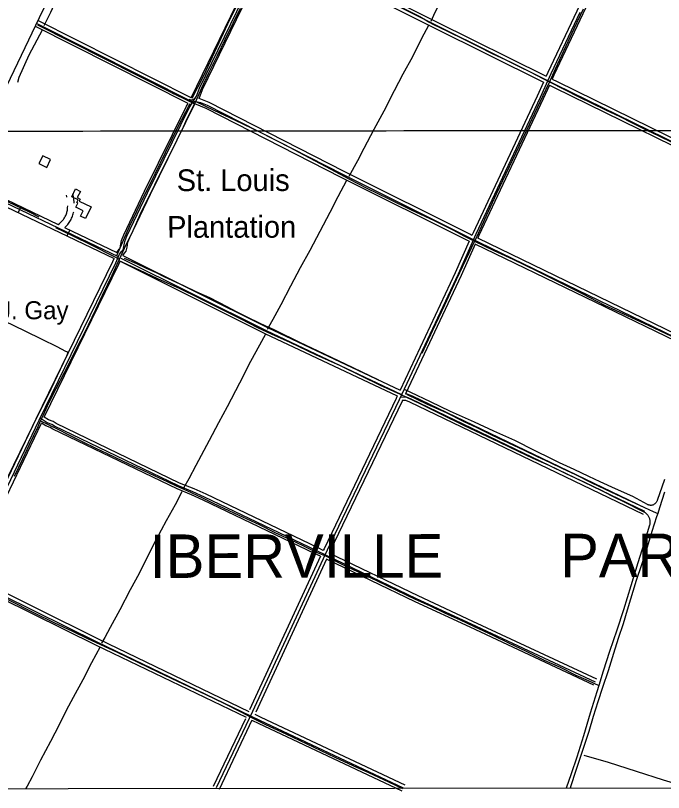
# Model space of a CAD drawing. Extents: x 3297772 to 3335630, y 634068 to 659439.
# Drawn here: x 3318176 to 3321161, y 639447 to 643022 of the extents above; entities that cross this region are included whole.
import ezdxf

# ---------------------------------------------------------------- set-up
doc = ezdxf.new("R2010")
doc.units = 0
for name, color, linetype in [('V-BLDG-IDEN', 7, 'Continuous'), ('V-BLDG-OTLN', 7, 'Continuous'), ('V-DTCH-CNTR', 7, 'Continuous'), ('V-GRID-FRAM', 7, 'Continuous'), ('V-GRID-MAJR', 7, 'Continuous'), ('V-ROAD-CNTR', 7, 'Continuous'), ('V-TOPO-GNAM-IDEN', 7, 'Continuous'), ('V-TOPO-SHOR', 7, 'Continuous')]:
    doc.layers.add(name, color=color, linetype=linetype)

msp = doc.modelspace()

# ---------------------------------------------------------------- linework, layer by layer
at = {"layer": 'V-BLDG-OTLN'}
for points in [[(3318301.174360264, 642376.68321995), (3318283.698395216, 642340.70329191), (3318319.679323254, 642323.2273268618), (3318337.1542883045, 642359.2082549)], [(3318524.089, 642141.421), (3318497.674, 642088.109), (3318475.3310000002, 642099.17), (3318487.5330000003, 642123.882), (3318453.968, 642140.468), (3318463.045, 642158.7980000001), (3318458.1720000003, 642161.176), (3318464.296, 642173.363), (3318434.612, 642188.291), (3318452.5160000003, 642223.892), (3318474.8370000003, 642212.677), (3318460.474, 642184.117), (3318473.758, 642177.439), (3318469.142, 642168.245)]]:
    msp.add_lwpolyline(points, close=True, dxfattribs=at)
at = {"layer": 'V-DTCH-CNTR'}
msp.add_line((3318895.377, 642666.851), (3318279.132, 642977.9180000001), dxfattribs=at)
for points in [[(3318171.108, 640902.598), (3318209.398, 640981.4990000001), (3318240.599, 641047.4400000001), (3318280.31, 641130.2880000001), (3318291.748, 641156.46), (3318302.727, 641181.58), (3318331.659, 641242.449), (3318362.572, 641305.005), (3318401.13, 641378.545), (3318438.561, 641453.2170000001), (3318478.255, 641530.42), (3318511.4390000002, 641598.895), (3318545.19, 641668.4990000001), (3318576.113, 641735.003), (3318620.642, 641827.997), (3318651.8910000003, 641893.996), (3318654.4, 641899.292), (3318655.17, 641900.9670000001), (3318685.89, 641967.7710000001), (3318719.073, 642036.528), (3318750.5670000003, 642106.4180000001), (3318780.3540000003, 642169.542), (3318818.061, 642242.52), (3318842.736, 642292.96), (3318876.481, 642360.022), (3318910.232, 642429.343), (3318943.409, 642495.843), (3318967.242, 642548.26), (3319001.011, 642616.204), (3319001.554, 642617.2980000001), (3319005.967, 642627.02), (3319032.7660000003, 642686.06), (3319066.523, 642758.2000000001), (3319105.662, 642838.511), (3319141.396, 642911.211), (3319178.546, 642986.731), (3319212.86, 643056.049)], [(3319957.904, 643057.21), (3320038.213, 643016.943), (3320064.132, 643002.205), (3320079.0640000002, 642993.421), (3320102.17, 642981.23), (3320162.471, 642951.734), (3320250.392, 642908.626), (3320303.367, 642882.252), (3320375.504, 642846.52), (3320454.127, 642809.359), (3320547.401, 642763.417), (3320608.824, 642731.38), (3320635.909, 642717.623)], [(3320791.301, 643051.175), (3320748.187, 642961.28), (3320701.9450000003, 642861.52), (3320662.2260000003, 642774.7220000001), (3320635.909, 642717.623), (3320619.103, 642681.161), (3320577.127, 642594.649), (3320529.751, 642493.197), (3320479.827, 642387.523), (3320435.293, 642293.681), (3320390.759, 642200.407), (3320344.798, 642099.799), (3320293.166, 641988.767), (3320290.805, 641983.807), (3320250.336, 641898.872), (3320205.522, 641805.878), (3320152.467, 641689.7710000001), (3320096.8710000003, 641572.824), (3320048.074, 641466.58)], [(3320635.909, 642717.623), (3320704.661, 642681.617), (3320773.6950000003, 642646.457), (3320830.3340000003, 642618.664), (3320894.303, 642588.313), (3320959.399, 642556.831), (3321016.6, 642527.6240000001), (3321083.944, 642493.879), (3321139.183, 642469.193), (3321199.767, 642439.415), (3321268.528, 642407.9230000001), (3321324.887, 642380.129), (3321389.131, 642347.238), (3321456.199, 642314.622), (3321511.147, 642287.115), (3321567.497, 642257.0650000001), (3321596.681, 642240.841)], [(3318895.377, 642666.851), (3318948.898, 642641.677), (3319001.011, 642616.204)], [(3319005.967, 642627.02), (3319089.4990000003, 642587.246), (3319188.035, 642540.422), (3319303.577, 642485.544), (3319412.606, 642429.679), (3319529.633, 642367.284), (3319628.656, 642314.952), (3319711.174, 642270.674), (3319793.6920000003, 642226.8960000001), (3319893.231, 642180.0700000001), (3319999.264, 642127.72), (3320104.805, 642078.875), (3320190.3340000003, 642036.5920000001), (3320244.846, 642007.408), (3320290.805, 641983.807), (3320379.336, 641941.515), (3320467.369, 641900.23), (3320579.909, 641845.857), (3320700.448, 641785.96), (3320789.974, 641741.6630000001), (3320889.501, 641689.828), (3320994.041, 641640.988), (3321094.082, 641595.162), (3321194.62, 641547.333)], [(3318359.359, 642045.908), (3318434.037, 642011.579), (3318529.842, 641963.656), (3318624.239, 641916.583), (3318655.17, 641900.9670000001)], [(3318651.8910000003, 641893.996), (3318746.017, 641851.436), (3318829.432, 641812.571), (3318933.421, 641766.037), (3319019.929, 641722.932), (3319121.3680000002, 641672.1730000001), (3319214.64, 641626.795), (3319291.2800000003, 641586.255), (3319352.9930000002, 641556.756), (3319439.793, 641518.165), (3319561.25, 641460.584), (3319670.875, 641411.212), (3319768.3740000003, 641363.848), (3319855.164, 641321.307), (3319948.447, 641279.88), (3320038.903, 641236.201), (3320128.228, 641192.525), (3320243.197, 641136.088), (3320321.537, 641098.929), (3320402.6950000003, 641060.636), (3320494.278, 641015.8250000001), (3320558.81, 640985.755), (3320633.21, 640952.557), (3320711.5500000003, 640915.115), (3320797.498, 640874.27), (3320873.299, 640837.117), (3320922.609, 640812.164), (3320988.546, 640779.269), (3321055.0470000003, 640746.372), (3321073.643, 640736.732), (3321076.4590000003, 640734.7760000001), (3321079.148, 640732.6460000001), (3321081.699, 640730.355), (3321084.102, 640727.907), (3321086.348, 640725.317), (3321088.427, 640722.589), (3321090.3340000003, 640719.738), (3321092.056, 640716.772), (3321093.592, 640713.707), (3321094.934, 640710.551), (3321096.076, 640707.317), (3321097.014, 640704.017), (3321097.7430000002, 640700.667), (3321098.264, 640697.278), (3321098.571, 640693.861), (3321098.665, 640690.433), (3321098.544, 640687.005), (3321098.21, 640683.593), (3321097.666, 640680.205), (3321096.91, 640676.861), (3321070.452, 640590.593), (3321042.017, 640503.768), (3321010.148, 640397.2000000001), (3320976.012, 640287.536), (3320945.303, 640193.099), (3320912.893, 640095.843), (3320883.322, 640005.353), (3320862.676, 639939.339), (3320853.169, 639908.937), (3320823.58, 639811.112), (3320792.565, 639707.645), (3320761.562, 639609.54), (3320735.411, 639532.865), (3320713.321883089, 639465.7046141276)], [(3321109.3310000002, 640768.738), (3321106.818, 640768.247), (3321104.275, 640767.964), (3321101.715, 640767.895), (3321099.159, 640768.04), (3321096.623, 640768.394), (3321094.127, 640768.962), (3321091.685, 640769.732), (3321089.318, 640770.704), (3321087.036, 640771.87), (3321019.416, 640807.872), (3320939.382, 640844.471), (3320869.774, 640876.529), (3320817.077, 640901.209), (3320749.164, 640933.262), (3320681.526, 640963.339), (3320641.232, 640983.473), (3320569.6580000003, 641018.359), (3320475.825, 641065.715), (3320379.731, 641109.97), (3320289.551, 641151.3910000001), (3320179.924, 641200.479), (3320088.059, 641244.726), (3319997.6010000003, 641286.993), (3319967.731, 641301.741)], [(3318291.748, 641156.46), (3318365.3000000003, 641121.5700000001), (3318425.321, 641091.229), (3318482.239, 641061.74), (3318546.208, 641031.388), (3318598.6240000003, 641006.427), (3318668.228, 640972.111), (3318717.826, 640949.4130000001), (3318762.073, 640929.832), (3318817.308, 640903.454), (3318873.953, 640877.352), (3318916.224, 640857.495), (3318965.2630000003, 640835.644), (3319034.308, 640804.152), (3319086.722, 640778.344), (3319136.319, 640754.517), (3319203.9560000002, 640723.31), (3319258.91, 640698.06), (3319301.18, 640678.202), (3319369.936, 640643.042), (3319440.954, 640610.696), (3319499.29, 640583.464), (3319555.083, 640555.388), (3319575.938, 640546.59), (3319606.703, 640533.386), (3319676.026, 640499.0700000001), (3319754.366, 640461.346), (3319841.4450000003, 640420.216), (3320017.573, 640336.535), (3320086.054, 640304.762), (3320152.561, 640272.991), (3320223.579, 640241.21), (3320288.96, 640210.009), (3320374.349, 640170.5750000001), (3320449.8850000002, 640134.145)], [(3321164.918, 640887.348), (3321131.9450000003, 640790.941), (3321131.2, 640788.491), (3321130.255, 640786.112), (3321129.115, 640783.8200000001), (3321127.788, 640781.631), (3321126.282, 640779.56), (3321124.611, 640777.6190000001), (3321122.784, 640775.827), (3321120.8140000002, 640774.1900000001), (3321118.717, 640772.724), (3321116.503, 640771.438), (3321114.191, 640770.34), (3321111.795, 640769.439), (3321109.3310000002, 640768.738)], [(3317942.992, 640433.802), (3318034.132, 640386.6510000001), (3318143.819, 640332.752), (3318261.741, 640273.159), (3318352.889, 640228.587), (3318438.377, 640189.183), (3318506.8680000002, 640155.496), (3318567.636, 640127.4990000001), (3318641.282, 640093.8), (3318741.698, 640044.045), (3318831.8200000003, 640001.539), (3318921.426, 639958.517), (3319052.75, 639897.857), (3319135.143, 639857.434), (3319214.4420000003, 639817.014), (3319260.4050000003, 639793.501)], [(3320449.8850000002, 640134.145), (3320525.585, 640097.861), (3320611.069, 640055.881), (3320684.717, 640023.211), (3320757.841, 639986.935), (3320813.977, 639962.0430000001), (3320862.676, 639939.339)], [(3319260.4050000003, 639793.501), (3319326.832, 639759.8200000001), (3319421.077, 639716.269), (3319517.378, 639670.652), (3319646.633, 639608.452), (3319730.0640000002, 639570.603), (3319802.166, 639537.937), (3319894.3510000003, 639495.4230000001), (3319957.9609529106, 639464.9355721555)], [(3320794.574, 639618.7390000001), (3320906.3740000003, 639586.4890000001), (3321035.169, 639544.915), (3321158.811, 639505.415), (3321262.884, 639474.73), (3321290.025108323, 639466.2917625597)]]:
    msp.add_lwpolyline(points, dxfattribs=at)
at = {"layer": 'V-GRID-FRAM'}
msp.add_lwpolyline([(3301870.221, 657630.603), (3333425.538, 657662.73), (3333451.986, 639478.674), (3301880.801, 639446.531), (3301870.221, 657630.603)], dxfattribs=at)
at = {"layer": 'V-GRID-MAJR'}
msp.add_spline([(3301879.038, 642477.1950000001), (3307140.4620000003, 642480.638), (3312401.887, 642484.8470000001), (3317663.311, 642489.822), (3322924.734, 642495.561), (3328186.156, 642502.066), (3333447.577, 642509.336), (3333447.578, 642509.336)], degree=3, dxfattribs=at)
at = {"layer": 'V-ROAD-CNTR'}
for p, q in [((3318984.8539929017, 642643.7686857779), (3318278.148406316, 642999.74197383)), ((3318970.926020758, 642617.1947389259), (3318267.74642712, 642971.390030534)), ((3318200.280562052, 642142.586688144), (3318187.357587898, 642115.5137422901)), ((3318425.895110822, 642034.8939035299), (3318412.9721366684, 642007.8209576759))]:
    msp.add_line(p, q, dxfattribs=at)
for points in [[(3319670.651621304, 645880.7592117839), (3318994.891972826, 644472.833027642), (3318285.602391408, 643011.8739495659), (3317900.7891610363, 642211.941549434), (3317247.2254681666, 640864.1072451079), (3317219.56352349, 640803.6913659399), (3317209.374543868, 640778.2514168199), (3317196.566569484, 640737.0594992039), (3317177.962606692, 640691.7795897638), (3317164.8026330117, 640664.438644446), (3317149.40366381, 640643.4926863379), (3317134.6436933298, 640627.5557182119), (3317086.8487889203, 640595.0617832)], [(3318620.42572176, 643701.527570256), (3319333.81429498, 643367.6532380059), (3320105.19275222, 642981.6960099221), (3320664.0716344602, 642704.96756338), (3321523.40491579, 642284.04840522), (3321551.8618588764, 642263.191446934), (3321569.1548242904, 642243.737485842)], [(3320999.086964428, 643470.6620319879), (3320993.229976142, 643454.6870639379), (3320975.3180119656, 643417.9221374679), (3320789.3453839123, 643029.6329140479), (3320655.8046509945, 642747.0334792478), (3320647.8986668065, 642729.713513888)], [(3320959.989042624, 643454.955063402), (3320948.3040659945, 643430.972111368), (3320762.255438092, 643042.5208882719), (3320628.59670541, 642759.6714539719), (3320621.000720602, 642743.033487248)], [(3319369.788223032, 643366.427240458), (3320111.876738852, 642995.1249830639), (3320621.000720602, 642743.0324872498)], [(3317563.733835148, 639789.40839451), (3317608.3077460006, 639814.6893439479), (3317620.738721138, 639824.0193252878), (3317640.7666810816, 639850.6062721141), (3317668.7086251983, 639892.4561884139), (3317929.5571035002, 640424.381124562), (3317989.5849834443, 640545.8558816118), (3318285.050392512, 641160.158653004), (3318638.006686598, 641884.183204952), (3318654.848652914, 641923.1511270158), (3318665.4926316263, 641937.311098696), (3318671.0976204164, 641944.53908424), (3318674.873612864, 641959.4530544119), (3318678.9506047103, 641982.8000077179), (3318688.5825854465, 642007.229958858), (3318783.7223951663, 642206.661559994), (3318976.547009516, 642597.8487776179), (3319009.3259439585, 642650.4846723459), (3319023.185916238, 642688.264596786), (3319339.4012838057, 643338.1662969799)], [(3319167.423627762, 643018.9939353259), (3319325.9093107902, 643344.7222838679), (3319329.8583028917, 643352.8592675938)], [(3319193.598575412, 643004.2189648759), (3319352.893256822, 643331.610310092), (3319354.3312539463, 643334.5743041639)], [(3319356.6892492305, 643339.435294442), (3320098.508765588, 642968.2670367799), (3320608.53674553, 642715.7275418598)], [(3320775.8004110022, 643036.0769011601), (3320642.2006782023, 642753.3524666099), (3320592.690777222, 642644.8926835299), (3320297.16736827, 642015.445942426), (3320214.644533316, 641831.91930948), (3319942.922076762, 641253.687465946), (3319610.905740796, 640562.120849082), (3319267.103428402, 639818.3763365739), (3319100.1617622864, 639467.081039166)], [(3318984.8539929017, 642643.7686857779), (3319167.423627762, 643018.9939353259)], [(3319021.593919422, 642640.3736925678), (3319037.0068885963, 642682.384608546), (3319193.598575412, 643004.2189648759)], [(3319002.5529575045, 642639.608694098), (3318991.152980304, 642633.4977063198), (3318984.442993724, 642633.2537068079), (3318976.272010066, 642635.130703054), (3318998.2289661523, 642620.2367328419), (3318272.947416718, 642985.566002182)], [(3320608.5377455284, 642715.7295418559), (3320579.0788044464, 642651.1946709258), (3320283.53739553, 642021.709929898), (3320278.448405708, 642010.391952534)], [(3320647.897666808, 642729.714513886), (3320670.6986212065, 642718.4245364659), (3321531.198900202, 642296.9333794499), (3321562.013838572, 642274.3474246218), (3321580.365801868, 642253.7034659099)], [(3320635.4356917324, 642702.409568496), (3320606.302749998, 642638.5906961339), (3320310.79734101, 642009.1819549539), (3320305.4653516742, 641997.3239786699)], [(3320635.4336917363, 642702.409568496), (3320657.444647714, 642691.5105902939), (3321515.6109313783, 642271.16343099), (3321541.70987918, 642252.035469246), (3321557.9438467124, 642233.771505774)], [(3318642.3976778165, 641931.551110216), (3318653.569655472, 641946.4140804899), (3318657.324647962, 641951.2560708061), (3318660.1946422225, 641962.5880481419), (3318664.436633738, 641986.8829995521), (3318674.8196129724, 642013.216946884), (3318770.2254221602, 642213.2065469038), (3318963.421035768, 642605.14776302), (3318970.926020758, 642617.1947389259)], [(3318669.869622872, 641918.1701369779), (3318677.41560778, 641928.2081169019), (3318684.87059287, 641937.8220976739), (3318689.5525835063, 641956.3180606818), (3318693.4645756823, 641978.7170158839), (3318702.34555792, 642001.2429708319), (3318797.2193681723, 642200.1165730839), (3319002.187958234, 642615.939741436)], [(3321316.3323299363, 641491.790989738), (3320264.680433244, 642000.3859725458), (3319683.459595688, 642290.3493926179), (3319060.9678406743, 642607.833757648), (3319029.342903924, 642620.9297314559), (3318991.24998011, 642627.6777179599), (3318991.927978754, 642622.5467282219)], [(3320266.139430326, 641983.018007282), (3320258.0664464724, 641986.9219994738), (3319676.7036092, 642276.956419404), (3319054.680853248, 642594.2017849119), (3319002.187958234, 642615.939741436)], [(3320278.448405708, 642010.391952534), (3320271.2944200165, 642013.849945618), (3319690.215582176, 642303.7423658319), (3319067.2548281, 642621.4657303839), (3319021.593919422, 642640.3736925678)], [(3318649.773663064, 641911.4091504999), (3317923.0811164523, 642258.281456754)], [(3317929.543103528, 642271.8184296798), (3318372.570007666, 642060.3481206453)], [(3317916.6191293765, 642244.7444838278), (3318630.272702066, 641904.0961651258)], [(3318412.9830699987, 642185.8471569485), (3318412.4669853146, 642188.5303081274), (3318411.03439262, 642194.8215933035)], [(3318446.213656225, 642158.4861735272), (3318446.205270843, 642158.9220183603), (3318445.8188438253, 642166.1285054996), (3318445.1882759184, 642173.3143971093), (3318444.3132892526, 642180.4778795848), (3318443.193644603, 642187.6113078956), (3318441.831014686, 642194.6956918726), (3318440.28560738, 642201.4824066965)], [(3318372.6340917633, 642060.6059292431), (3318378.888305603, 642065.3776027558), (3318382.131212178, 642068.0742350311), (3318385.2525157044, 642070.9064968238), (3318388.256598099, 642073.8731912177), (3318391.1302576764, 642076.9614196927), (3318393.8658798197, 642080.1657080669), (3318396.4641023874, 642083.4864310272), (3318398.919548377, 642086.9151991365), (3318401.2248372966, 642090.4443584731), (3318403.381835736, 642094.0718006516), (3318405.3816790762, 642097.7865400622), (3318407.21895632, 642101.5755990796), (3318408.8921984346, 642105.4456769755), (3318410.404541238, 642109.3887260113), (3318411.7449224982, 642113.383826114), (3318412.9131912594, 642117.4328408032), (3318413.8301190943, 642121.2085672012), (3318414.7051611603, 642126.9387092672), (3318415.430118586, 642133.089303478), (3318415.9444201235, 642139.2599985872), (3318416.2465133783, 642145.4469053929), (3318416.25582243, 642146.0647130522)], [(3318402.510445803, 642046.0566325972), (3318405.8814842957, 642049.1155031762), (3318409.7874019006, 642052.9728087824), (3318413.529742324, 642056.9945803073), (3318417.0981201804, 642061.1742919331), (3318420.4838976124, 642065.5015689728), (3318423.684451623, 642069.9708008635), (3318426.6871627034, 642074.5676415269), (3318429.4941642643, 642079.2881993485), (3318432.0983209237, 642084.1254599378), (3318434.4970436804, 642089.0724009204), (3318436.6778015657, 642094.1163230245), (3318438.6434587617, 642099.2412739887), (3318440.3910775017, 642104.450173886), (3318441.914808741, 642109.7311591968), (3318443.2898809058, 642115.3934327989), (3318443.7828039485, 642118.6212994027)], [(3318402.2653792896, 642046.1736103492), (3318642.3976778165, 641931.551110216)], [(3320266.139430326, 641983.018007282), (3320201.015560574, 641838.185296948), (3319947.335067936, 641298.3453766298)], [(3320293.1583762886, 641969.9520334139), (3320228.273506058, 641825.6533220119), (3319972.745017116, 641281.8844095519)], [(3321309.801342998, 641478.2870167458), (3320293.1583762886, 641969.9520334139)], [(3321322.863316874, 641505.2949627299), (3320305.4653516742, 641997.3239786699)], [(3317950.539061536, 640500.6999719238), (3317976.1020104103, 640552.429868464), (3318271.5494195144, 641166.69563993), (3318624.3737138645, 641890.4481924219), (3318630.272702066, 641904.0961651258)], [(3318308.43634574, 641173.897625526), (3318651.6396593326, 641877.9182174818), (3318657.2646480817, 641890.9341914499)], [(3318657.2646480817, 641890.9341914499), (3319324.14931431, 641559.3998545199), (3319934.5760934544, 641271.1944309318)], [(3318661.2636400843, 641905.6971619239), (3319330.6903012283, 641572.8988275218), (3319954.519053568, 641278.36541659)], [(3318669.869622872, 641918.1701369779), (3319337.231288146, 641586.397800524), (3319947.335067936, 641298.3453766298)], [(3319934.5760934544, 641271.1944309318), (3319929.37310386, 641260.123453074), (3319597.335767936, 640568.5138362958), (3319593.664775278, 640560.5718521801)], [(3319958.34804591, 641251.2464708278), (3319956.471049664, 641247.2514788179), (3319624.475713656, 640555.7278618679), (3319620.709721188, 640547.5798781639)], [(3319948.324065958, 641265.182442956), (3319965.43303174, 641267.169438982), (3319975.725011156, 641266.752439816), (3319997.141968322, 641258.07545717), (3321073.77081506, 640741.5704901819)], [(3319958.34804591, 641251.2464708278), (3319965.9980306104, 641252.1344690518), (3319972.511017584, 641251.8704695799), (3319991.075980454, 641244.348484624), (3321067.282828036, 640728.0465172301)], [(3319972.745017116, 641281.8844095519), (3319978.9390047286, 641281.6344100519), (3320003.20795619, 641271.8024297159), (3321080.2588020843, 640755.0944631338)], [(3317960.7700410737, 640453.685065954), (3318003.0679564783, 640539.2818947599), (3318295.2103721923, 641146.674679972)], [(3320847.047268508, 639954.5890641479), (3320276.1904102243, 640220.42253248), (3320023.716915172, 640337.336298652), (3319563.5328355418, 640558.40685651), (3319047.2398681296, 640805.7763617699), (3318993.156976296, 640830.2483128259), (3318926.041110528, 640856.952259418), (3318355.7582510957, 641132.079709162), (3318342.49127763, 641140.308692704), (3318321.6743192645, 641147.138679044), (3318289.1913842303, 641168.6526360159), (3318291.757379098, 641173.9166254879)], [(3319581.075800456, 640533.338906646), (3319557.0448485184, 640544.882883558), (3319040.906880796, 640792.1783889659), (3318987.2889880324, 640816.4393404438), (3318920.002122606, 640843.2112868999), (3318348.52626556, 641118.914735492), (3318336.110290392, 641126.6157200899), (3318315.077332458, 641133.5167062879), (3318295.2103721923, 641146.674679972)], [(3319593.664775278, 640560.5718521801), (3319570.020822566, 640571.9308294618), (3319053.572855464, 640819.374334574), (3318999.0249645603, 640844.057285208), (3318932.0800984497, 640870.693231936), (3318362.9902366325, 641145.244682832), (3318348.8722648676, 641154.001665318), (3318328.2713060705, 641160.7606518), (3318308.43634574, 641173.897625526)], [(3319581.075800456, 640533.338906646), (3319254.387453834, 639826.615320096)], [(3320853.3792558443, 639968.187036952), (3320282.508397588, 640234.02750527), (3320030.1169023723, 640350.903271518), (3319620.709721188, 640547.5798781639)], [(3317929.274104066, 640501.6989699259), (3317940.288082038, 640489.6849939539), (3317943.8190749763, 640482.8810075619), (3317945.19707222, 640476.7590198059), (3317945.569071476, 640461.479050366), (3317945.279072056, 640452.3320686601), (3317950.711061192, 640442.5560882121), (3317965.3450319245, 640428.919115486), (3318553.58085545, 640137.9186974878), (3319300.260362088, 639779.446414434), (3319962.425037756, 639467.95903741)], [(3319608.120746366, 640520.3469326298), (3319282.316397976, 639815.539342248)], [(3320840.7152811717, 639940.9910913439), (3320269.87242286, 640206.81755969), (3320017.316927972, 640323.7693257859), (3319608.120746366, 640520.3469326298)], [(3317946.895068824, 640425.6091221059), (3317956.7250491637, 640416.4481404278), (3318547.008868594, 640124.4347244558), (3319238.23948613, 639792.5823881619)], [(3317960.7700410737, 640453.685065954), (3317973.965014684, 640441.390090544), (3318560.152842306, 640151.4026705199), (3319251.16946027, 639819.6533340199)], [(3319234.796493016, 639785.3384026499), (3319086.613789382, 639473.5190262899)], [(3319278.2164061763, 639806.669359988), (3319306.6993492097, 639792.9943873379), (3319968.8100249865, 639481.5320102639)], [(3319265.283432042, 639779.5994141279), (3319113.7097351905, 639460.643052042)], [(3319267.6224273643, 639778.476416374), (3319293.8213749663, 639765.89844153), (3319956.040050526, 639454.3860645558)]]:
    msp.add_lwpolyline(points, dxfattribs=at)
at = {"layer": 'V-TOPO-SHOR'}
for points in [[(3320458.556, 643696.438), (3320414.424, 643617.754), (3320376.145, 643542.5210000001), (3320338.724, 643472.363), (3320294.776, 643387.2660000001), (3320241.761, 643287.24), (3320204.916, 643221.593), (3320168.056, 643149.459), (3320130.915, 643079.3), (3320107.673, 643036.4720000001), (3320088.714, 642995.0970000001)], [(3318644.2460000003, 643672.5160000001), (3318568.803, 643518.877), (3318498.381, 643368.633), (3318414.765, 643205.731), (3318359.465, 643086.4720000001), (3318337.242, 643035.762), (3318306.631, 642975.196)], [(3319331.9250000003, 643348.6900000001), (3319283.562, 643247.713), (3319222.134, 643121.89), (3319153.149, 642982.454), (3319092.186, 642854.28), (3319041.611, 642744.411), (3318988.91, 642640.027)], [(3320080.682, 642978.666), (3320044.723, 642912.7710000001), (3320004.173, 642832.465), (3319960.518, 642751.6), (3319920.543, 642675.805), (3319872.06, 642582.257), (3319826.701, 642497.447), (3319780.2120000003, 642410.948), (3319751.288, 642354.028), (3319711.79, 642281.082)], [(3318298.754, 642954.753), (3318237.093, 642840.4670000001), (3318190.765, 642737.638), (3318184.39, 642713.691)], [(3318979.219, 642615.977), (3318921.131, 642504.042), (3318864.9050000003, 642390.427), (3318817.177, 642291.365), (3318750.082, 642155.214), (3318699.515, 642049.105), (3318640.995, 641916.253)], [(3319700.461, 642262.308), (3319661.143, 642187.511), (3319624.2830000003, 642115.657), (3319578.355, 642028.31), (3319531.0130000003, 641940.4010000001), (3319487.079, 641860.666), (3319442.853, 641776.4180000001), (3319397.774, 641691.0430000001), (3319361.771, 641622.857), (3319341.004, 641587.482), (3319335.8310000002, 641576.934)], [(3318011.0100000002, 642223.603), (3318141.8340000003, 642164.2760000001), (3318238.082, 642118.907), (3318283.937, 642095.914)], [(3318676.221, 641905.303), (3318732.887, 641881.04), (3318777.13, 641860.0480000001), (3318824.193, 641838.769), (3318861.671, 641820.333), (3318949.316, 641780.049), (3319006.52, 641752.534), (3319069.0870000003, 641725.009), (3319149.106, 641683.05), (3319195.878, 641658.103), (3319235.612, 641638.817), (3319305.215, 641605.066), (3319341.004, 641587.482)], [(3317934.31, 641706.483), (3318041.835, 641657.796), (3318123.523, 641617.161), (3318218.833, 641571.323), (3318297.235, 641532.108), (3318365.779, 641499.031), (3318406.153, 641477.774), (3318415.074, 641473.992), (3318415.525, 641465.998), (3318410.325, 641454.73), (3318338.489, 641303.08), (3318255.33, 641135.005), (3318166.494, 640952.372), (3318110.264, 640837.819), (3318052.142, 640717.628), (3318007.242, 640621.377), (3317976.526, 640557.995), (3317950.0700000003, 640506.353)], [(3319849.936, 641344.257), (3319732.092, 641400.964), (3319599.224, 641464.29), (3319485.6010000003, 641516.756), (3319374.335, 641572.0380000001), (3319341.004, 641587.482)], [(3319326.846, 641555.334), (3319300.447, 641504.634), (3319259.063, 641429.689), (3319207.4620000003, 641329.942), (3319150.194, 641221.461), (3319111.069, 641147.356), (3319068.542, 641066.208), (3319005.896, 640950.689), (3318973.578, 640890.392), (3318951.824, 640850.245)], [(3319979.9760000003, 641278.1190000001), (3320072.937, 641233.698), (3320160.269, 641194.46), (3320241.489, 641153.83), (3320300.645, 641125.944), (3320371.068, 641090.981), (3320420.836, 641068.291), (3320469.663, 641044.194), (3320522.72, 641020.556), (3320579.528, 640992.679), (3320636.339, 640966.682), (3320695.963, 640936.914), (3320751.8340000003, 640910.921), (3320831.178, 640872.1730000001), (3320918.031, 640829.648), (3321013.343, 640785.6900000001), (3321073.4420000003, 640757.333), (3321112.88, 640739.37), (3321134.577, 640731.135)], [(3318941.431, 640830.058), (3318910.92, 640770.076), (3318869.542, 640696.8250000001), (3318824.463, 640611.4500000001), (3318784.2, 640532.833), (3318745.065, 640454.215), (3318703.681, 640378.424), (3318656.048, 640287.411), (3318612.11, 640205.702), (3318587.446, 640159.493), (3318571.6010000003, 640132.947)], [(3321165.671, 640827.838), (3321142.916, 640755.949), (3321134.577, 640731.135), (3321129.272, 640715.355), (3321107.938, 640647.4130000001), (3321081.196, 640560.0160000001), (3321059.302, 640493.485), (3321035.701, 640421.883), (3320993.879, 640285.148), (3320975.1010000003, 640222.559), (3320952.36, 640155.469), (3320929.8910000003, 640085.552), (3320906.274, 640006.331), (3320880.404, 639929.372), (3320859.076, 639863.404), (3320837.742, 639795.461), (3320816.6920000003, 639727.801), (3320794.799, 639662.118), (3320774.899, 639602.071), (3320755.5640000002, 639543.152)], [(3318565.92, 640116.979), (3318525.644, 640042.561), (3318486.509, 639964.225), (3318441.162, 639883.365), (3318409.69, 639823.631), (3318376.232, 639757.977), (3318337.1010000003, 639680.767), (3318291.457, 639595.1140000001), (3318253.174, 639518.185), (3318229.648, 639475.922), (3318222.1647491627, 639463.1683373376)], [(3320755.5640000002, 639543.152), (3320734.7970000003, 639476.618), (3320731.484368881, 639465.723105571)]]:
    msp.add_lwpolyline(points, dxfattribs=at)

# ---------------------------------------------------------------- texts
at = {"layer": 'V-BLDG-IDEN'}
for s, p in [('St. Louis', (3318918.518277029, 642214.0055763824)), ('Plantation', (3318874.3322139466, 641999.1137032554))]:
    msp.add_text(s, height=99.99980199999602, rotation=0.0733610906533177, dxfattribs=at).set_placement(p)
msp.add_text('Edward J. Gay', height=82.99983200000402, dxfattribs=at).set_placement((3317692.339577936, 641624.3397246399))
at = {"layer": 'V-TOPO-GNAM-IDEN'}
for s, p in [('PARISH,', (3320685.1350040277, 640437.0982989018)), ('IBERVILLE', (3318793.630171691, 640433.6676149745))]:
    msp.add_text(s, height=199.99959800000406, rotation=0.0733610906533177, dxfattribs=at).set_placement(p)

doc.saveas('drawing.dxf')
